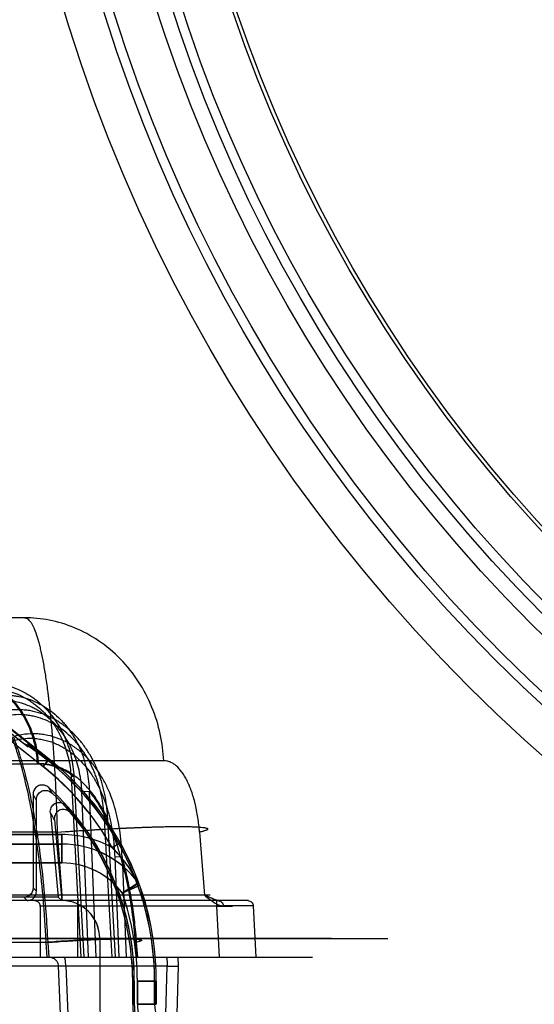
# Model space of a CAD drawing. Header units: millimetres. Extents: x 0 to 297, y 0 to 210.
# Tile 397 of 438: x 240.992 to 241.156, y 159.349 to 159.662. Entities that reach past the tile are written whole.
import ezdxf

# ---------------------------------------------------------------- set-up
doc = ezdxf.new("R2010")
doc.units = ezdxf.units.MM
doc.header["$LTSCALE"] = 16.335
doc.layers.get('0').update_dxf_attribs({"linetype": 'CONTINUOUS'})
for name, color, linetype in [('AXES_REF', 7, 'CONTINUOUS'), ('INTFCLR_1', 7, 'CONTINUOUS'), ('INTFCLR_144815', 7, 'CONTINUOUS'), ('INTFCLR_72935', 7, 'CONTINUOUS')]:
    doc.layers.add(name, color=color, linetype=linetype)

msp = doc.modelspace()

# ---------------------------------------------------------------- linework, layer by layer
at = {"color": 7, "linetype": 'Continuous'}
for centre, radius in [((241.4979109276, 154.8339782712), 5.8174969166), ((241.4979109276, 154.8339782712), 5.817), ((241.4979109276, 154.8339782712), 5.7797484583), ((241.4979109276, 159.8127782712), 0.513), ((241.4979109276, 159.8127782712), 0.501), ((241.4979109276, 159.8127782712), 0.4848), ((241.4979109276, 159.8127782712), 0.48), ((241.4979109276, 159.8127782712), 0.477), ((241.4979109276, 159.8127782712), 0.462), ((241.4979109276, 159.8127782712), 0.4608)]:
    msp.add_circle(centre, radius, dxfattribs=at)
at = {"color": 9, "linetype": 'Continuous'}
msp.add_circle((241.4979109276, 159.8127782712), 0.498, dxfattribs=at)
at = {"color": 7, "linetype": 'Continuous'}
msp.add_arc((241.4979109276, 154.8339782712), 5.76, 278.2771290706, 261.7228709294, dxfattribs=at)
at = {"layer": 'AXES_REF', "color": 7, "linetype": 'Continuous'}
msp.add_arc((241.4979109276, 154.8339782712), 5.892, 113.0826660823, 66.91733391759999, dxfattribs=at)
at = {"layer": 'AXES_REF', "color": 9, "linetype": 'Continuous'}
msp.add_arc((241.4979109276, 154.8339782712), 5.3067073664, 94.4118118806, 85.5881881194, dxfattribs=at)
at = {"layer": 'INTFCLR_1', "color": 6, "linetype": 'Continuous'}
for p, q in [((240.9932014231, 159.4322159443), (240.933238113, 159.4795554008)), ((241.0020536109, 159.4099268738), (241.004581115, 159.383036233)), ((241.0033268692, 159.4076859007), (241.0057431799, 159.3819782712)), ((241.004581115, 159.3830362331), (240.9516608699, 159.3830362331)), ((241.0057431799, 159.3819782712), (240.9516608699, 159.3819782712)), ((241.004581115, 159.383036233), (241.0057431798, 159.3819782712)), ((241.0177431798, 159.3699782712), (241.0177431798, 159.3489782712)), ((241.0282431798, 159.3563640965), (241.0282431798, 159.3489782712)), ((241.0287681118, 159.3489782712), (241.0287681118, 159.3563640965)), ((241.0352182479, 159.3563640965), (241.0352182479, 159.3489782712))]:
    msp.add_line(p, q, dxfattribs=at)
at = {"layer": 'INTFCLR_1', "color": 9, "linetype": 'Continuous'}
for p, q in [((240.9337411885, 159.4805061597), (241.0015111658, 159.4270035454)), ((240.999652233, 159.4246488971), (240.9382161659, 159.4731510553)), ((241.0015111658, 159.4270035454), (240.999652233, 159.4246488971)), ((241.0057431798, 159.4029782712), (240.9503673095, 159.4029782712)), ((241.0057431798, 159.3939782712), (241.0057431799, 159.4029782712)), ((240.9435025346, 159.3999782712), (241.0057431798, 159.3999782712)), ((241.0242534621, 159.4003656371), (241.0216364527, 159.3988989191)), ((241.0057431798, 159.3939782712), (240.9435025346, 159.3939782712)), ((241.0282431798, 159.3563640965), (241.0287681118, 159.3563640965)), ((241.0297431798, 159.3489782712), (241.0297431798, 159.3563640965)), ((241.0297431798, 159.3563640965), (241.0357431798, 159.3563640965)), ((241.0357431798, 159.3563640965), (241.0357431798, 159.3489782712)), ((241.0282431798, 159.3489782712), (241.0287681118, 159.3489782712)), ((241.0297431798, 159.3489782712), (241.0357431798, 159.3489782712))]:
    msp.add_line(p, q, dxfattribs=at)
at = {"layer": 'INTFCLR_1', "color": 6, "linetype": 'Continuous'}
for centre, radius, start, end in [((240.9457431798, 159.3563640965), 0.089475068, 7.969999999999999e-08, 57.96701055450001), ((240.94574318, 159.3563640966), 0.0869999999, 29.2687019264, 51.7098368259), ((240.9457431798, 159.3563640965), 0.083024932, 8.58e-08, 42.1835828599), ((240.9457431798, 159.3563640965), 0.0825, 0, 40.3671707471), ((241.0057431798, 159.3699782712), 0.012, 359.9999998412, 89.9999998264), ((241.0477431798, 159.3489782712), 0.03, 179.9999999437, 270.0000000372), ((241.0477431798, 159.3489782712), 0.0195, 179.9999999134, 270.0000000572), ((241.0477431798, 159.3489782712), 0.018975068, 179.9999982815, 269.9999994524), ((241.0477431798, 159.3489782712), 0.012524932, 179.9999973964, 269.9999991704)]:
    msp.add_arc(centre, radius, start, end, dxfattribs=at)
at = {"layer": 'INTFCLR_1', "color": 9, "linetype": 'Continuous'}
for centre, radius, start, end in [((240.9457431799, 159.3563640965), 0.09, 4.8e-09, 51.70983681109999), ((240.9024135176, 159.3501273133), 0.121804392, 29.33330559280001, 30.5919308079), ((240.8990816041, 159.3499388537), 0.1191712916, 28.9844215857, 30.2236357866), ((241.0057431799, 159.3699782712), 0.033, 61.2091104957, 90.0000000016), ((241.0057431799, 159.3699782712), 0.03, 35.9421932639, 90.0000000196), ((241.0057431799, 159.3699782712), 0.024, 36.9379785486, 89.99999990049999), ((239.8561211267, 162.0246894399), 2.8874257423, 293.8780516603, 293.9974452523), ((241.1907701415, 159.1243366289), 0.3084441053, 121.4078892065, 122.5258125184), ((241.0276026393, 159.3858264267), 0.003, 19.7944922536, 35.9421933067), ((240.9457431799, 159.3563640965), 0.084, 0, 19.4979757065), ((241.0477431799, 159.3489782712), 0.018, 179.9999999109, 228.1896851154)]:
    msp.add_arc(centre, radius, start, end, dxfattribs=at)
at = {"layer": 'INTFCLR_1', "color": 6, "linetype": 'Continuous'}
msp.add_ellipse((240.9642374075, 159.3797901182), major_axis=(0.0372737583, 0.0472134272), ratio=0.8682237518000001, start_param=5e-10, end_param=0.1878270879, dxfattribs=at)
for points, knots in [([(241.0020536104, 159.4099268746), (241.0020046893, 159.4104473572), (241.0021505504, 159.4114943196), (241.0030846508, 159.4127225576), (241.0044817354, 159.4133048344), (241.0060265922, 159.413121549), (241.0069068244, 159.4125106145), (241.0072644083, 159.4121160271)], [0, 0, 0, 0, 0.2089340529, 0.4026154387, 0.5905328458, 0.7871764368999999, 1, 1, 1, 1]), ([(241.008600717, 159.4097979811), (241.0082385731, 159.410223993), (241.0073204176, 159.4108959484), (241.0057101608, 159.4110798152), (241.0043084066, 159.4104545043), (241.003413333, 159.4092266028), (241.0032789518, 159.4081957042), (241.0033268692, 159.4076859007)], [0, 0, 0, 0, 0.2201275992, 0.4268953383, 0.6086151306, 0.7984100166, 1, 1, 1, 1])]:
    msp.add_open_spline(points, degree=3, knots=knots, dxfattribs=at)
at = {"layer": 'INTFCLR_1', "color": 9, "linetype": 'Continuous'}
msp.add_open_spline([(241.0216364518, 159.3988989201), (241.0220612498, 159.3984574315), (241.0229047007, 159.3975542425), (241.024137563, 159.3961481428), (241.0253432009, 159.3946770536), (241.0265076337, 159.3931491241), (241.0276120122, 159.3915827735), (241.0288078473, 159.3897414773), (241.0295904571, 159.3883990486), (241.0300314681, 159.3875873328)], degree=3, knots=[0, 0, 0, 0, 0.130097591, 0.2623648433, 0.3970285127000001, 0.5339012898, 0.6702025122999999, 0.8038978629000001, 1, 1, 1, 1], dxfattribs=at)
at = {"layer": 'INTFCLR_144815', "color": 9, "linetype": 'Continuous'}
for p, q in [((240.9938519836, 159.4719782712), (240.8031621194, 159.4719782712)), ((241.038137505, 159.4264903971), (240.1891101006, 159.4264903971)), ((240.2412916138, 159.4255483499), (240.9983149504, 159.4255483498)), ((241.0086248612, 159.4214655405), (241.0096804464, 159.4215382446)), ((241.0086248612, 159.4214655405), (241.0117959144, 159.3639782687)), ((241.0095257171, 159.4215283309), (241.012701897, 159.363978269)), ((241.0144628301, 159.4166900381), (241.0120798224, 159.4166272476)), ((241.0142363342, 159.3639782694), (241.0120798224, 159.4166272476)), ((241.0166204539, 159.3639782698), (241.0144628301, 159.4166900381)), ((241.0204905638, 159.4079921), (241.0192918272, 159.4079227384)), ((241.0217255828, 159.3639782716), (241.0192918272, 159.4079227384)), ((241.022754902, 159.3639782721), (241.0203165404, 159.4079855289)), ((241.0042354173, 159.40374646), (240.9746397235, 159.40374646)), ((241.0042354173, 159.40374646), (241.0057101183, 159.3836840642)), ((241.0495254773, 159.40374646), (241.0510518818, 159.3836840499)), ((241.0225202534, 159.3958244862), (241.0238844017, 159.3639782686)), ((241.0248500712, 159.3958871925), (241.0225202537, 159.3958244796)), ((241.0248500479, 159.3958872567), (241.0262161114, 159.3639782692)), ((241.0057101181, 159.3836840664), (240.9739090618, 159.3836840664)), ((241.0057101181, 159.3836840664), (241.0057101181, 159.3819782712)), ((241.0529349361, 159.383659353), (241.0057101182, 159.3836840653)), ((241.0650748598, 159.3819782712), (240.9329230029, 159.3819782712)), ((241.0106431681, 159.3819782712), (241.0106431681, 159.3639782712)), ((241.0548601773, 159.3819782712), (241.0548601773, 159.3801782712)), ((241.0548601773, 159.3801782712), (240.9986431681, 159.3801782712)), ((240.9988403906, 159.3801782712), (240.9988403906, 159.3639782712)), ((241.0665987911, 159.380272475), (241.0548601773, 159.3801782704)), ((241.0548601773, 159.3801782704), (241.055728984, 159.3639782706)), ((241.0665987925, 159.3802724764), (241.0570789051, 159.380272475)), ((241.0665987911, 159.380272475), (241.0674736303, 159.3639782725)), ((241.0914740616, 159.369925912), (240.790053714, 159.3699259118)), ((241.1094726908, 159.3697688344), (240.7973148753, 159.3697688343)), ((241.0012194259, 159.3686885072), (240.9733768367, 159.3686885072)), ((241.0010768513, 159.3639782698), (241.0007299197, 159.3686885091)), ((241.001219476, 159.3686885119), (241.0015666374, 159.3639782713)), ((241.0290288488, 159.3686885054), (241.0293835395, 159.363978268)), ((241.0298671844, 159.3639782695), (241.0295122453, 159.3686885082)), ((240.1146514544, 159.3639782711), (241.08547429, 159.3639782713)), ((241.0426241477, 159.3639782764), (241.042685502, 159.3610829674)), ((241.039166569, 159.3610829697), (240.916042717, 159.3610829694)), ((241.0069670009, 159.3610829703), (241.0044922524, 159.3611324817)), ((241.0069670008, 159.3610829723), (241.0075813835, 159.3459782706)), ((241.038745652, 159.3459782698), (241.039166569, 159.361082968)), ((241.039166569, 159.3610829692), (241.0426855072, 159.3610829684)), ((241.0426855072, 159.361082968), (241.0422652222, 159.3459782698))]:
    msp.add_line(p, q, dxfattribs=at)
at = {"layer": 'INTFCLR_144815', "color": 7, "linetype": 'Continuous'}
for p, q in [((241.052622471, 159.3824718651), (241.0510521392, 159.3836840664)), ((241.0537080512, 159.3825550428), (241.0510521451, 159.3836840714)), ((241.0537080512, 159.3825550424), (241.0546837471, 159.3821400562)), ((241.0553570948, 159.3819782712), (241.0542623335, 159.3823107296)), ((241.0665987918, 159.3802724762), (241.054860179, 159.3801782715)), ((241.054860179, 159.3801782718), (241.0600486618, 159.3802199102)), ((241.055728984, 159.3639782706), (241.0609177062, 159.3639782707)), ((241.0609177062, 159.3639782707), (241.0674736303, 159.3639782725))]:
    msp.add_line(p, q, dxfattribs=at)
at = {"layer": 'INTFCLR_144815', "color": 6, "linetype": 'Continuous'}
msp.add_line((241.0045919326, 159.3610829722), (241.0052056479, 159.3459782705), dxfattribs=at)
at = {"layer": 'INTFCLR_144815', "color": 9, "linetype": 'Continuous'}
for points, knots in [([(240.9938519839, 159.4719782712), (240.9941725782, 159.4719782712), (240.9949155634, 159.4716819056), (240.9955962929, 159.4708989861), (240.9961475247, 159.470047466), (240.9967693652, 159.4688543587), (240.9975097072, 159.4669858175), (240.9981599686, 159.4648514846), (240.998603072, 159.4631477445), (240.9988657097, 159.4620549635), (240.9992849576, 159.460215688), (240.9998820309, 159.4572091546), (241.0005986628, 159.4528688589), (241.0010831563, 159.4493681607), (241.0013952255, 159.4468729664), (241.0016087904, 159.4450889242), (241.0019743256, 159.4418247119), (241.0024499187, 159.4369613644), (241.0028605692, 159.4319354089), (241.0031202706, 159.4282774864), (241.0032628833, 159.4261101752), (241.0034713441, 159.4227704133), (241.0037468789, 159.4176760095), (241.0040363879, 159.410770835), (241.0041774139, 159.4061076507), (241.0042354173, 159.4037464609)], [0, 0, 0, 0, 0.013700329, 0.0319896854, 0.0436476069, 0.0570671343, 0.0893925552, 0.1293707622, 0.1523525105, 0.1646162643, 0.1773984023, 0.2329669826, 0.2955698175, 0.3653665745, 0.3839757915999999, 0.4030306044, 0.4421500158, 0.5243389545, 0.6118418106, 0.6576374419, 0.6810495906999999, 0.7046601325, 0.8006369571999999, 0.8990660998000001, 1, 1, 1, 1]), ([(241.038137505, 159.4264903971), (241.0380003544, 159.429323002), (241.0372415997, 159.4351164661), (241.0346063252, 159.4436329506), (241.0303683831, 159.4517575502), (241.0246304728, 159.4589740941), (241.0176784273, 159.4648309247), (241.0099388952, 159.4690247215), (241.0019045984, 159.4714541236), (240.9964776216, 159.4719782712), (240.9938519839, 159.4719782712)], [0, 0, 0, 0, 0.1216478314, 0.2493179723, 0.3805209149, 0.5124244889, 0.6422800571, 0.7678041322, 0.8873724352, 1, 1, 1, 1]), ([(240.9714028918, 159.4539782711), (240.9729734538, 159.4539782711), (240.9762261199, 159.4536493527), (240.9810372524, 159.4521257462), (240.9856680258, 159.4494977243), (240.9898224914, 159.4458324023), (240.9932476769, 159.4413214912), (240.9957755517, 159.4362486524), (240.9970992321, 159.4317698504), (240.9976904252, 159.4281895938), (240.9978411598, 159.426421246), (240.9978815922, 159.4255483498)], [0, 0, 0, 0, 0.1100928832, 0.2273703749, 0.3512942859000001, 0.4805816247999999, 0.6130613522, 0.7458385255, 0.875748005, 0.9387463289, 1, 1, 1, 1]), ([(240.9983149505, 159.4255483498), (240.998233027, 159.4273176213), (240.9977809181, 159.4309313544), (240.9962098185, 159.436247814), (240.9936826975, 159.4413215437), (240.9902589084, 159.4458322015), (240.9861055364, 159.4494976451), (240.9814776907, 159.4521256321), (240.9774045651, 159.4534149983), (240.9745708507, 159.4538428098), (240.9730023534, 159.4539592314), (240.9722289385, 159.4539782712), (240.971845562, 159.4539782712)], [0, 0, 0, 0, 0.1241681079, 0.2540877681, 0.3868697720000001, 0.5193465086, 0.6486219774, 0.7725260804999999, 0.8897785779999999, 0.9457892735, 0.9731232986, 1, 1, 1, 1]), ([(240.9791043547, 159.4511067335), (240.9809865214, 159.4513250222), (240.9838682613, 159.4513197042), (240.9871502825, 159.4507323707), (240.9889994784, 159.450234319), (240.9917388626, 159.4493246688), (240.994358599, 159.4480180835), (240.9967626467, 159.4463811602), (240.998327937, 159.4451883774), (241.0001705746, 159.4435386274), (241.0018419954, 159.4417002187), (241.0030759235, 159.4401220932), (241.0048233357, 159.4376441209), (241.0062718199, 159.4349438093), (241.0073982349, 159.4321085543), (241.0080703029, 159.4301621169), (241.0090165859, 159.4266754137), (241.009427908, 159.4235891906), (241.0095257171, 159.4215283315)], [0, 0, 0, 0, 0.1195687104, 0.1796928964, 0.2100658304, 0.2403376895, 0.3618120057, 0.3928294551, 0.4238606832, 0.485935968, 0.5486059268, 0.5803730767, 0.612299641, 0.7399176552, 0.772238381, 0.8048151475, 0.8698047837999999, 1, 1, 1, 1]), ([(240.9798363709, 159.4493955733), (240.9816070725, 159.4496006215), (240.9843190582, 159.4495942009), (240.9874077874, 159.4490395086), (240.9891493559, 159.4485693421), (240.9917316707, 159.4477108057), (240.9942016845, 159.4464779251), (240.9964700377, 159.4449346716), (240.9979484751, 159.4438094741), (240.9996897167, 159.4422527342), (241.0012714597, 159.4405189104), (241.0024400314, 159.4390298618), (241.0040974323, 159.4366909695), (241.0054749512, 159.4341423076), (241.0065514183, 159.4314654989), (241.0071957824, 159.4296270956), (241.0081086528, 159.4263325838), (241.0085170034, 159.4234151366), (241.0086248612, 159.4214655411)], [0, 0, 0, 0, 0.1191395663, 0.1791054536, 0.2094124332, 0.2396275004, 0.3609596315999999, 0.3919631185, 0.4229886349, 0.4850747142, 0.5477804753, 0.5795754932, 0.6115362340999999, 0.7393483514, 0.7717279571, 0.8043681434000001, 0.8694952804, 1, 1, 1, 1]), ([(240.9830618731, 159.4470074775), (240.985032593, 159.4473703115), (240.9875734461, 159.4475135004), (240.990565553, 159.44720257), (240.9925396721, 159.4468709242), (240.9949619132, 159.4462249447), (240.9972934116, 159.445282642), (240.9990917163, 159.4443592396), (241.0017177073, 159.4428049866), (241.0041217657, 159.4408559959), (241.006226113, 159.4386130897), (241.0075703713, 159.4370172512), (241.0097084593, 159.4340294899), (241.0113875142, 159.4307208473), (241.0124879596, 159.4277431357), (241.0131376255, 159.4257017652), (241.0140348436, 159.4220536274), (241.0143950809, 159.4188372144), (241.0144628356, 159.4166900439)], [0, 0, 0, 0, 0.1211895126, 0.151636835, 0.1819146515, 0.2421699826, 0.3028393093, 0.3336065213, 0.3643565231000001, 0.4873455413, 0.5186998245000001, 0.5503572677, 0.6134640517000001, 0.7405722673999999, 0.7730161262, 0.8054479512, 0.8700775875, 1, 1, 1, 1]), ([(241.0007298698, 159.3686885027), (241.0006754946, 159.3697952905), (241.0005574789, 159.3720041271), (241.0002855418, 159.376382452), (240.999724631, 159.3838386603), (240.998872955, 159.392197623), (240.997923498, 159.3993560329), (240.9974037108, 159.4028326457), (240.9970946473, 159.4047840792), (240.9963383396, 159.4093830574), (240.9949342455, 159.4167380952), (240.9930353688, 159.4242818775), (240.9916235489, 159.4289166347), (240.9907067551, 159.4317175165), (240.9891065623, 159.4361149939), (240.9866755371, 159.4415461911), (240.9842845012, 159.4454080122), (240.9830618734, 159.447007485)], [0, 0, 0, 0, 0.0409634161, 0.0817682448, 0.1621610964, 0.3173623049, 0.3922819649, 0.429081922, 0.4473061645, 0.4653182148, 0.6013741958, 0.7239826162, 0.7526347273, 0.7804673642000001, 0.8329182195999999, 0.9255775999, 1, 1, 1, 1]), ([(241.0120798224, 159.416627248), (241.0119959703, 159.4186708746), (241.0116293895, 159.4217285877), (241.0107556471, 159.4251948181), (241.0101287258, 159.4271322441), (241.0090720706, 159.4299549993), (241.0074705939, 159.4330895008), (241.0054395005, 159.4359208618), (241.0041647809, 159.4374318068), (241.0021730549, 159.439553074), (240.9999012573, 159.4413976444), (240.997420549, 159.4428688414), (240.9957246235, 159.4437423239), (240.9935272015, 159.4446335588), (240.9912450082, 159.4452451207), (240.9893861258, 159.445559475), (240.986572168, 159.4458545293), (240.9841824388, 159.4457205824), (240.9823298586, 159.4453783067)], [0, 0, 0, 0, 0.1307039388, 0.1956436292, 0.228211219, 0.2607779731, 0.3882428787, 0.4514455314, 0.4831291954, 0.5144954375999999, 0.6373872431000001, 0.6680726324, 0.6987582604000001, 0.7592205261, 0.8192108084, 0.8493332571, 0.8796108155, 1, 1, 1, 1]), ([(241.0203165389, 159.40798553), (241.0202146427, 159.4103028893), (241.0197168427, 159.4149299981), (241.0183982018, 159.4200096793), (241.0171706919, 159.4232736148), (241.0162569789, 159.425410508), (241.0149417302, 159.4279887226), (241.0133854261, 159.4304251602), (241.011995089, 159.4322684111), (241.0105174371, 159.4340243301), (241.0085097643, 159.4360463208), (241.006290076, 159.4378136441), (241.0043994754, 159.4390542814), (241.0024371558, 159.4401700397), (240.9998696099, 159.4413148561), (240.9971801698, 159.4421006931), (240.9949829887, 159.4424987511), (240.992757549, 159.4427407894), (240.9899480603, 159.4427418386), (240.9877253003, 159.4424175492), (240.9866310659, 159.4421766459)], [0, 0, 0, 0, 0.1270359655, 0.2540180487, 0.2860764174, 0.3179689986, 0.3812600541, 0.4443491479, 0.4760170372, 0.5076518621, 0.569982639, 0.6317207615, 0.6626474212, 0.6937541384, 0.7552738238, 0.8161324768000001, 0.8466883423, 0.8774741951, 0.9386376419, 1, 1, 1, 1]), ([(241.0192918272, 159.4079227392), (241.0191675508, 159.410155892), (241.0186512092, 159.4146028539), (241.0173584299, 159.4194807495), (241.0161707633, 159.4226078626), (241.0152912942, 159.4246496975), (241.0140314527, 159.4271109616), (241.0125454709, 159.4294361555), (241.0112212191, 159.4311940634), (241.0098171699, 159.4328667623), (241.0079124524, 159.4347915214), (241.005809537, 159.4364753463), (241.0040203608, 159.4376570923), (241.0021660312, 159.4387182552), (240.999742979, 159.4398088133), (240.9972051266, 159.4405579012), (240.9951338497, 159.440938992), (240.9930385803, 159.4411713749), (240.9903951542, 159.4411770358), (240.9883044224, 159.4408714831), (240.9872760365, 159.4406440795)], [0, 0, 0, 0, 0.128678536, 0.2567629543, 0.2890226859, 0.3210857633, 0.3846329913, 0.4478671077, 0.4795655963, 0.5112040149, 0.5734604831, 0.6350153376, 0.6658081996, 0.6967504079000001, 0.7578619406, 0.8182111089, 0.8484726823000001, 0.8789389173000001, 0.9394047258, 1, 1, 1, 1]), ([(241.0248500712, 159.3958871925), (241.024770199, 159.3984064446), (241.0244841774, 159.4021886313), (241.0237707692, 159.4065520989), (241.0232361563, 159.4090289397), (241.022304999, 159.4126958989), (241.0208127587, 159.4168712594), (241.0187592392, 159.420775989), (241.0174141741, 159.4229069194), (241.0159606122, 159.4249511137), (241.0143377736, 159.4268621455), (241.0125474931, 159.4286034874), (241.0106564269, 159.4302124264), (241.0086105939, 159.4316195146), (241.0064320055, 159.43278247), (241.0041810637, 159.4337700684), (241.0018236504, 159.4344862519), (240.9994080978, 159.4349027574), (240.9969641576, 159.435115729), (240.9938803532, 159.434991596), (240.9914661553, 159.4344774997), (240.9902866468, 159.4341232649)], [0, 0, 0, 0, 0.1263176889, 0.1896567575, 0.2214533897, 0.2532710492, 0.3792700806, 0.4423517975, 0.4740328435, 0.5054936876, 0.5680123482, 0.5993182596, 0.6305764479, 0.6923759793, 0.7232559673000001, 0.7542350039, 0.8154680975, 0.8460950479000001, 0.8769616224, 0.9382797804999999, 1, 1, 1, 1]), ([(240.990286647, 159.4341232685), (240.9909923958, 159.4322672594), (240.9920088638, 159.4292844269), (240.9930717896, 159.4256846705), (240.9937018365, 159.4233816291), (240.9946617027, 159.4196844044), (240.9957099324, 159.4150498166), (240.996728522, 159.4097820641), (240.9974522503, 159.4056218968), (240.9981016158, 159.4014846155), (240.9989387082, 159.3955053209), (240.9998323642, 159.3878050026), (241.0006644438, 159.3783392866), (241.0010598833, 159.3719346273), (241.001219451, 159.3686885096)], [0, 0, 0, 0, 0.0894776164, 0.1418886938, 0.1691245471, 0.1970664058, 0.3140128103, 0.3831519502, 0.4388267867, 0.5042844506, 0.5718586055, 0.7108822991, 0.8535472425, 1, 1, 1, 1]), ([(240.9896416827, 159.4327517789), (240.9907486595, 159.4330882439), (240.9930174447, 159.4335754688), (240.9959175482, 159.4336894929), (240.9982174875, 159.4334833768), (241.0004945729, 159.4330824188), (241.0027180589, 159.432396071), (241.0048418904, 159.431451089), (241.0069018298, 159.4303369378), (241.0088382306, 159.4289909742), (241.0106280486, 159.4274504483), (241.012328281, 159.4257819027), (241.0138705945, 159.4239500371), (241.0152549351, 159.4219904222), (241.0165401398, 159.4199433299), (241.0185106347, 159.4161817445), (241.0199521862, 159.4121592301), (241.0208624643, 159.4086196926), (241.021391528, 159.4062186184), (241.0221115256, 159.4019706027), (241.0224106, 159.3982844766), (241.0225202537, 159.3958244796)], [0, 0, 0, 0, 0.0605759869, 0.1208195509, 0.1511838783, 0.1813429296, 0.2417568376, 0.2723830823, 0.3029546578, 0.364270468, 0.395354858, 0.4265274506, 0.488916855, 0.5203769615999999, 0.5521029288, 0.6154045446, 0.7423768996, 0.7745526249, 0.8067629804, 0.8710742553, 1, 1, 1, 1]), ([(240.9978815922, 159.4255483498), (240.9989097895, 159.4255478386), (241.0009654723, 159.4253828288), (241.0039821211, 159.4246126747), (241.0068726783, 159.4233331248), (241.0086650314, 159.4221751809), (241.0095257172, 159.4215283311)], [0, 0, 0, 0, 0.2462311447, 0.4912230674, 0.7421633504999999, 1, 1, 1, 1]), ([(241.020316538, 159.407985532), (241.0196740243, 159.4093151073), (241.018305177, 159.4118965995), (241.0165128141, 159.4146320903), (241.0152227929, 159.4163225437), (241.0146352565, 159.4170473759), (241.0139881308, 159.4178036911), (241.0127152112, 159.4192010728), (241.01065933, 159.4211126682), (241.0082157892, 159.4227873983), (241.0064436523, 159.4237020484), (241.0054264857, 159.4241471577), (241.0039077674, 159.4247353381), (241.0015492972, 159.425366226), (240.999390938, 159.4255483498), (240.9983149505, 159.4255483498)], [0, 0, 0, 0, 0.1489683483, 0.2944108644, 0.3292432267, 0.3634630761, 0.3885221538, 0.4296476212, 0.5541283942, 0.6707652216, 0.727181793, 0.7550842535, 0.7827361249, 0.8914540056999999, 1, 1, 1, 1]), ([(241.0495254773, 159.4037464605), (241.0494654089, 159.4045346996), (241.0493170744, 159.4060926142), (241.0490082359, 159.4083959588), (241.0486798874, 159.41027485), (241.0483753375, 159.4117421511), (241.0480505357, 159.4131489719), (241.0476023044, 159.4148310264), (241.047084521, 159.4164485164), (241.0466336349, 159.4176760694), (241.046175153, 159.4188182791), (241.0455705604, 159.4201450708), (241.0447777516, 159.4215977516), (241.0437022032, 159.4232308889), (241.0425017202, 159.4245973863), (241.0411680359, 159.425590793), (241.0401790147, 159.4261071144), (241.0391650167, 159.4264205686), (241.0384761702, 159.4264901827), (241.038137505, 159.4264903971)], [0, 0, 0, 0, 0.0871401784, 0.1724569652, 0.256112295, 0.2973261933, 0.3376342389, 0.4152556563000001, 0.489138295, 0.5247505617, 0.5593899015, 0.6247923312, 0.6853598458, 0.7415835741, 0.84029334, 0.8836823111, 0.9242809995, 0.9626686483, 1, 1, 1, 1]), ([(241.01446286, 159.4166900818), (241.0154238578, 159.4155002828), (241.0168986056, 159.4134013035), (241.0184533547, 159.4107227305), (241.019431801, 159.4088464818), (241.0209159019, 159.4057868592), (241.0229245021, 159.4007829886), (241.024424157, 159.3958359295), (241.0252263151, 159.3927528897), (241.0255519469, 159.3914527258), (241.026098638, 159.3891387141), (241.0270949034, 159.3843777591), (241.0279876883, 159.378800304), (241.0285713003, 159.3738200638), (241.0288520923, 159.3708997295), (241.0289732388, 159.3694265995), (241.0290288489, 159.3686885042)], [0, 0, 0, 0, 0.090281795, 0.150978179, 0.1827391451, 0.2151716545, 0.3516918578, 0.5004393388, 0.5199902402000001, 0.5397442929, 0.5795570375, 0.6603392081, 0.82682356, 0.9127508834, 0.9563068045, 1, 1, 1, 1]), ([(241.0042354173, 159.4037464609), (241.007619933, 159.4039949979), (241.012761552, 159.404344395), (241.0196569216, 159.4047508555), (241.0248707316, 159.4050230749), (241.029939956, 159.4052486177), (241.0347351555, 159.4054184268), (241.0391110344, 159.4055270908), (241.0429857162, 159.4055623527), (241.0461419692, 159.4055493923), (241.0490526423, 159.4054071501), (241.050493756, 159.4053485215), (241.0523157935, 159.4049244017), (241.0518492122, 159.4044128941), (241.0513218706, 159.4042444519), (241.0505153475, 159.4039729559), (241.0498831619, 159.4038275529), (241.0495254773, 159.4037464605)], [0, 0, 0, 0, 0.2002085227, 0.3040214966, 0.4075029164, 0.5082044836, 0.6034145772, 0.6904347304, 0.766876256, 0.8306447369, 0.8804998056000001, 0.9278649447, 0.9445821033, 0.9503733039, 0.9616164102, 0.9783627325, 1, 1, 1, 1]), ([(241.0042354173, 159.40374646), (241.0079892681, 159.4040221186), (241.0135552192, 159.4043971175), (241.0208568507, 159.404816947), (241.0260314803, 159.4050781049), (241.0308991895, 159.4052856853), (241.0353904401, 159.4054371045), (241.0394444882, 159.4055304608), (241.0429970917, 159.4055643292), (241.0460191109, 159.4055413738), (241.0486305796, 159.4054484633), (241.0505887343, 159.4053113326), (241.0516369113, 159.4050762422), (241.0521634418, 159.4048826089), (241.0519794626, 159.4044587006), (241.051433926, 159.4042991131), (241.0506216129, 159.403991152), (241.0499276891, 159.4038376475), (241.0495254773, 159.40374646)], [0, 0, 0, 0, 0.2219415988, 0.3289286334, 0.4312482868, 0.5274508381, 0.6162033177, 0.6962445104, 0.7664801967, 0.825913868, 0.8737643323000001, 0.9224890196, 0.9362714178, 0.9434081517, 0.9481598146, 0.9584371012, 0.9756817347, 1, 1, 1, 1]), ([(241.0295122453, 159.3686885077), (241.0293489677, 159.3708548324), (241.0289399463, 159.3751316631), (241.0280712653, 159.3814459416), (241.0271337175, 159.3865766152), (241.0262538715, 159.3905577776), (241.0255693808, 159.3933160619), (241.0250840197, 159.3950782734), (241.0248501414, 159.3958869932)], [0, 0, 0, 0, 0.235788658, 0.4661480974, 0.691585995, 0.8016394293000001, 0.9086289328, 1, 1, 1, 1]), ([(240.997069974, 159.3819782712), (240.9973457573, 159.3819782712), (240.9979078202, 159.3818404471), (240.9986285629, 159.3812154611), (240.9988403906, 159.3805485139), (240.9988403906, 159.3801782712)], [0, 0, 0, 0, 0.2986258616, 0.5990907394, 1, 1, 1, 1]), ([(241.055357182, 159.3819782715), (241.055785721, 159.3819782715), (241.0566855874, 159.3816033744), (241.0570567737, 159.3807133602), (241.0570789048, 159.3802724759)], [0, 0, 0, 0, 0.4925857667, 1, 1, 1, 1]), ([(241.0648422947, 159.3819782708), (241.0652782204, 159.3819782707), (241.0661892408, 159.3816113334), (241.0665761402, 159.3807148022), (241.0665987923, 159.3802724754)], [0, 0, 0, 0, 0.4960283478, 1, 1, 1, 1]), ([(241.0290288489, 159.3686885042), (241.029593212, 159.368816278), (241.0317457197, 159.3694455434), (241.0285796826, 159.3697678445), (241.0270359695, 159.3698013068), (241.0249159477, 159.369830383), (241.0225462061, 159.369800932), (241.0197938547, 159.3697353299), (241.0168013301, 159.3696283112), (241.0136305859, 159.3694873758), (241.0103713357, 159.3693169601), (241.0060602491, 159.3690626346), (241.0028458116, 159.3688440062), (241.0007298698, 159.3686885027)], [0, 0, 0, 0, 0.0547083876, 0.1179133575, 0.1678214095, 0.2316806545, 0.3082483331, 0.3954244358, 0.490813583, 0.5917094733, 0.6953926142, 0.7994078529, 1, 1, 1, 1]), ([(241.001219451, 159.3686885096), (241.0017332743, 159.3687262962), (241.0027725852, 159.3688013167), (241.0048896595, 159.3689483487), (241.0086860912, 159.3691956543), (241.013023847, 159.369439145), (241.0172950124, 159.3696292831), (241.0202881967, 159.369736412), (241.023040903, 159.3698020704), (241.0254107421, 159.3698316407), (241.0275302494, 159.3698023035), (241.0290730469, 159.3697695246), (241.0322357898, 159.3694438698), (241.0300785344, 159.3688165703), (241.0295122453, 159.3686885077)], [0, 0, 0, 0, 0.0487017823, 0.09849918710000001, 0.2006050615, 0.4083212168, 0.5092247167, 0.6046170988, 0.6917896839, 0.7683451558, 0.8321820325, 0.8820574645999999, 0.9451181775, 1, 1, 1, 1]), ([(241.0016447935, 159.363978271), (241.0021950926, 159.3639782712), (241.0031653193, 159.3636878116), (241.0042592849, 159.3626090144), (241.004572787, 159.361640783), (241.0045919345, 159.3610829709)], [0, 0, 0, 0, 0.3656769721, 0.6291122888, 1, 1, 1, 1]), ([(241.0069670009, 159.3610829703), (241.0069658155, 159.3612608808), (241.0069544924, 159.3617890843), (241.0068777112, 159.362686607), (241.0067633, 159.3634013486), (241.0065323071, 159.3639782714), (241.0063949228, 159.3639782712)], [0, 0, 0, 0, 0.1771615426, 0.5299950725, 0.8631970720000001, 1, 1, 1, 1]), ([(241.03879428, 159.363978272), (241.0388947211, 159.3639782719), (241.0390871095, 159.3636277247), (241.0391996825, 159.3627087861), (241.0392098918, 159.36176619), (241.039166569, 159.3610829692)], [0, 0, 0, 0, 0.1006482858, 0.3139953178, 1, 1, 1, 1])]:
    msp.add_open_spline(points, degree=3, knots=knots, dxfattribs=at)
at = {"layer": 'INTFCLR_144815', "color": 7, "linetype": 'Continuous'}
for points, knots in [([(241.055357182, 159.3819782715), (241.0549680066, 159.3819782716), (241.0540135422, 159.3824320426), (241.0526218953, 159.3830455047), (241.0515493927, 159.3834926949), (241.0510521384, 159.3836840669)], [0, 0, 0, 0, 0.2518330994, 0.6552226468, 1, 1, 1, 1]), ([(241.0510521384, 159.3836840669), (241.051573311, 159.3832772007), (241.0525829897, 159.3824843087), (241.0540861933, 159.3814045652), (241.0555430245, 159.3805733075), (241.0565878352, 159.3802724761), (241.0570789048, 159.3802724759)], [0, 0, 0, 0, 0.2827066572, 0.5491054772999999, 0.7900294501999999, 1, 1, 1, 1])]:
    msp.add_open_spline(points, degree=3, knots=knots, dxfattribs=at)
at = {"layer": 'INTFCLR_72935', "color": 9, "linetype": 'Continuous'}
for p, q in [((241.0016306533, 159.4270030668), (240.933623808, 159.4808797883)), ((240.9381231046, 159.4734879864), (240.9997677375, 159.4246515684)), ((241.0016306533, 159.4270030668), (240.9997677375, 159.4246515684)), ((240.9503673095, 159.4029782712), (241.0057431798, 159.4029782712)), ((241.0057431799, 159.4029782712), (241.0057431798, 159.3939782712)), ((241.0057431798, 159.3999782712), (240.9429585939, 159.3999782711)), ((241.0217124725, 159.3988570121), (241.0243321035, 159.4003190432)), ((240.9539383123, 159.3939782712), (241.0057431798, 159.3939782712)), ((241.0249888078, 159.3843172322), (241.0301059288, 159.3874841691)), ((240.9976048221, 159.3849326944), (240.9965468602, 159.3859906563)), ((241.0304947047, 159.3867430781), (241.0249888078, 159.3843172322)), ((240.9935924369, 159.3830362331), (240.9946503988, 159.3819782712)), ((241.0287681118, 159.3564581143), (241.0282431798, 159.3564581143)), ((241.0297431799, 159.3564581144), (241.0297431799, 159.3489782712)), ((241.0297431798, 159.3564581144), (241.0357431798, 159.3564581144)), ((241.0357431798, 159.3489782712), (241.0357431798, 159.3564581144)), ((241.0287681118, 159.3489782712), (241.0282431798, 159.3489782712)), ((241.0357431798, 159.3489782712), (241.0297431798, 159.3489782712))]:
    msp.add_line(p, q, dxfattribs=at)
at = {"layer": 'INTFCLR_72935', "color": 6, "linetype": 'Continuous'}
for p, q in [((240.9321263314, 159.4807163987), (240.994975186, 159.4309259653)), ((240.9947765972, 159.4324330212), (240.9949751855, 159.4309259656)), ((240.9947765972, 159.4324330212), (240.9951051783, 159.4315030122)), ((240.994975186, 159.4309259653), (240.9951051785, 159.4315030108)), ((240.9951051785, 159.4315030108), (241.0013046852, 159.4265916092)), ((240.9965468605, 159.4157836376), (240.9965468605, 159.3859906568)), ((240.997604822, 159.3849326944), (240.997604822, 159.414085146)), ((241.0057431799, 159.3819782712), (240.9421914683, 159.3819782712)), ((240.993592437, 159.3830362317), (240.9505465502, 159.3830362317)), ((241.0177431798, 159.3699782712), (241.0177431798, 159.3489782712)), ((241.0282431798, 159.3489782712), (241.0282431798, 159.3564581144)), ((241.0287681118, 159.3564581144), (241.0287681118, 159.3489782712)), ((241.0352182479, 159.3489782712), (241.0352182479, 159.3564581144))]:
    msp.add_line(p, q, dxfattribs=at)
at = {"layer": 'INTFCLR_72935', "color": 9, "linetype": 'Continuous'}
for centre, radius, start, end in [((240.9457431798, 159.3564581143), 0.087, 29.1661366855, 51.6128554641), ((240.9457431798, 159.3564581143), 0.09, 0, 51.61285547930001), ((240.8962559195, 159.3521353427), 0.1187829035, 31.435477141, 32.40070382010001), ((240.8994012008, 159.3518648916), 0.1216529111, 31.9124724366, 32.88899603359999), ((241.0057431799, 159.3699782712), 0.033, 61.05839526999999, 89.99999998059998), ((241.0057431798, 159.3699782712), 0.03, 35.6992042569, 89.9999999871), ((241.0057431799, 159.3699782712), 0.024, 36.6879642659, 89.99999998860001), ((241.0276696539, 159.3857335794), 0.003, 19.6637535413, 35.699204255), ((240.9457431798, 159.3564581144), 0.084, 0, 19.3693288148)]:
    msp.add_arc(centre, radius, start, end, dxfattribs=at)
at = {"layer": 'INTFCLR_72935', "color": 6, "linetype": 'Continuous'}
for centre, radius, start, end in [((240.9457431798, 159.3564581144), 0.089475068, 4.285e-07, 51.6128560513), ((240.9457431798, 159.3564581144), 0.083024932, 4.617e-07, 47.75960035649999), ((240.9457431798, 159.3564581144), 0.0825, 7.400000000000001e-09, 46.3709450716), ((241.0057431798, 159.3699782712), 0.012, 359.9999999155, 89.9999999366), ((241.0477431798, 159.3489782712), 0.03, 179.9999999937, 270.0000000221), ((241.0477431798, 159.3489782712), 0.0195, 179.9999999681, 269.9999998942), ((241.0477431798, 159.3489782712), 0.018975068, 179.9999982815, 269.9999994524), ((241.0477431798, 159.3489782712), 0.012524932, 179.9999973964, 269.9999991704)]:
    msp.add_arc(centre, radius, start, end, dxfattribs=at)
at = {"layer": 'INTFCLR_72935', "color": 7, "linetype": 'Continuous'}
msp.add_arc((240.987884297, 159.3646846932), 0.047984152, 28.3688307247, 34.34130747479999, dxfattribs=at)
at = {"layer": 'INTFCLR_72935', "color": 6, "linetype": 'Continuous'}
for points, knots in [([(241.0015560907, 159.4179240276), (241.0011755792, 159.4182695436), (241.0002546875, 159.4187787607), (240.9987156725, 159.4187859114), (240.9971017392, 159.4179241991), (240.9965468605, 159.4165800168), (240.9965468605, 159.4157836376)], [0, 0, 0, 0, 0.2260014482, 0.4416791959, 0.6498217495, 1, 1, 1, 1]), ([(240.997604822, 159.414085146), (240.997604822, 159.4146257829), (240.9978829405, 159.4156978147), (240.9990375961, 159.4168135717), (241.0008154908, 159.4172593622), (241.002109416, 159.4167050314), (241.0026670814, 159.4161734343)], [0, 0, 0, 0, 0.2348590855, 0.4546482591, 0.6653093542, 1, 1, 1, 1]), ([(240.9965468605, 159.3859906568), (240.9965468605, 159.3854763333), (240.9962739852, 159.3844331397), (240.9951394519, 159.383304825), (240.9941018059, 159.3830362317), (240.993592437, 159.3830362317)], [0, 0, 0, 0, 0.3358896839, 0.6673460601, 1, 1, 1, 1]), ([(240.9946503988, 159.3819782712), (240.9951647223, 159.3819782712), (240.9962079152, 159.3822511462), (240.9973362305, 159.3833856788), (240.997604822, 159.3844233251), (240.997604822, 159.3849326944)], [0, 0, 0, 0, 0.3358897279, 0.6673457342, 1, 1, 1, 1])]:
    msp.add_open_spline(points, degree=3, knots=knots, dxfattribs=at)
at = {"layer": 'INTFCLR_72935', "color": 7, "linetype": 'Continuous'}
for points, knots in [([(241.021712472, 159.398857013), (241.0221395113, 159.3984113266), (241.0229859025, 159.397500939), (241.0242206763, 159.3960856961), (241.025424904, 159.3946085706), (241.0265883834, 159.3930734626), (241.0276935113, 159.3914966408), (241.0288878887, 159.389644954), (241.0296680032, 159.3882965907), (241.0301059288, 159.3874841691)], [0, 0, 0, 0, 0.1306187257, 0.2629986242, 0.3973825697, 0.5338310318, 0.670518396, 0.8047524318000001, 1, 1, 1, 1]), ([(241.0217124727, 159.3988570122), (241.0220316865, 159.3985259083), (241.0228912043, 159.397605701), (241.024152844, 159.3961715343), (241.025404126, 159.3946323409), (241.0264932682, 159.3931996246), (241.0271573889, 159.3922617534), (241.0275045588, 159.3917536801)], [0, 0, 0, 0, 0.1503749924, 0.4116563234, 0.6243549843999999, 0.7988035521, 1, 1, 1, 1])]:
    msp.add_open_spline(points, degree=3, knots=knots, dxfattribs=at)

doc.saveas('drawing.dxf')
